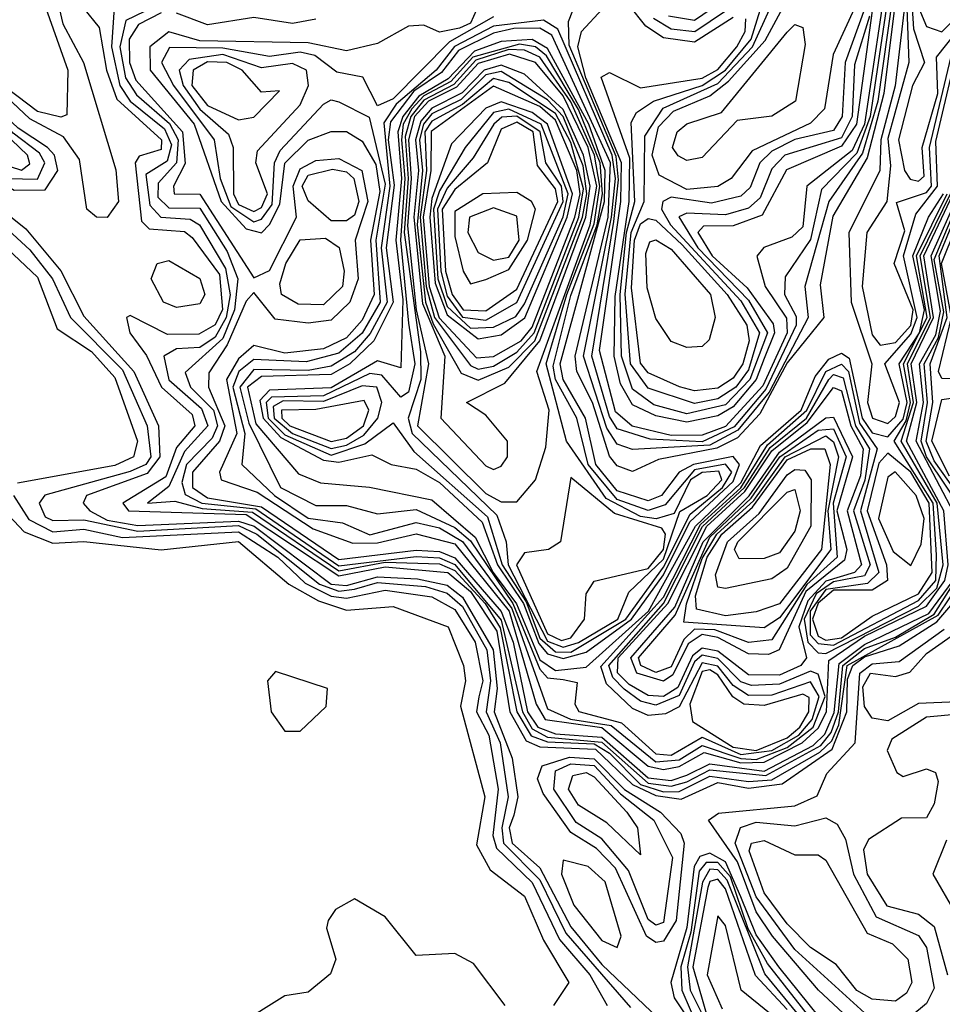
# Model space of a CAD drawing. Extents: x 2889633 to 3052318, y 540750 to 918690.
# Tile 579 of 656: x 2988482 to 2989676, y 826727 to 828000. Entities that reach past the tile are written whole.
import ezdxf

# ---------------------------------------------------------------- set-up
doc = ezdxf.new("R2010")
doc.units = 0

msp = doc.modelspace()

# ---------------------------------------------------------------- linework, layer by layer
at = {"layer": '0CON02XD'}
for points in [[(2988472.2, 828215), (2988488, 828195), (2988525, 828182.9), (2988558.9, 828125), (2988559.2, 828105), (2988534.6, 828055), (2988533.2, 828015), (2988537.7, 827995), (2988564.5, 827945), (2988606.2, 827806.2), (2988610, 827765), (2988595, 827744.6)], [(2989675, 827984.4), (2989695, 828004.5), (2989704.3, 828045.7), (2989739, 828071), (2989735.6, 828134.4), (2989754.2, 828195), (2989745.8, 828215.8), (2989731.9, 828208.1), (2989724.6, 828175), (2989709.4, 828150.6), (2989664.7, 828125), (2989645.3, 828015.3), (2989655, 827991.4), (2989675, 827984.4)], [(2988478.5, 828178.5), (2988518.3, 828158.3), (2988538.5, 828125), (2988536.9, 828095), (2988519.1, 828055), (2988515.6, 828015), (2988544.4, 827935), (2988543, 827877), (2988535, 827874.2)], [(2989633.6, 828175), (2989600, 827905), (2989578.3, 827821.7), (2989534, 827746), (2989517.5, 827657.5), (2989522.2, 827615), (2989475, 827556.2), (2989439.7, 827490.3), (2989410.7, 827459.3), (2989383.8, 827446.2), (2989308.5, 827431.5), (2989275, 827415.7), (2989255, 827423.3), (2989245, 827435.8), (2989223.1, 827505), (2989202.9, 827545), (2989200.8, 827565), (2989243.3, 827745), (2989246.2, 827815), (2989170.3, 827980.3), (2989155, 827989.3), (2989121.2, 827988.8), (2989095, 827982.9), (2989049.6, 827960.4), (2989027.9, 827932.1), (2988992.1, 827907.9), (2988961.8, 827868.2), (2988958.8, 827845), (2988966.3, 827786.3), (2988956.2, 827705), (2988965.2, 827635), (2988940.3, 827585), (2988909.3, 827555), (2988885, 827541.4), (2988795, 827538.9), (2988776.5, 827525), (2988787.3, 827477.3), (2988842.9, 827412.9), (2988871.3, 827401.3), (2988934.4, 827395.6), (2989015, 827379.1), (2989071.1, 827331.1), (2989094.4, 827285), (2989124.8, 827244.8), (2989155, 827172.1), (2989175, 827158.6)], [(2989640.9, 828139.1), (2989614.8, 827914.8), (2989596.1, 827845), (2989594.7, 827805), (2989554.6, 827724.6), (2989557.5, 827635), (2989584.5, 827555), (2989579, 827505), (2989585.3, 827485), (2989605, 827478.1)], [(2989617.6, 828075), (2989592, 827895), (2989572.5, 827827.5), (2989528.7, 827765), (2989497.8, 827655), (2989502.1, 827615), (2989451.4, 827518.6), (2989410.9, 827469.1), (2989375, 827450), (2989275, 827444.4), (2989255, 827451.4), (2989241.7, 827471.7), (2989211.4, 827565), (2989247.5, 827745), (2989252.7, 827795), (2989248.3, 827825), (2989178, 827988), (2989159.8, 827999.8), (2989095, 827991.9), (2989044.6, 827965.4), (2989020.7, 827935), (2988969.1, 827890.9), (2988953, 827867), (2988960.9, 827785), (2988949.5, 827705), (2988957.2, 827635), (2988935.5, 827594.5), (2988915, 827570.6), (2988885, 827551.9), (2988855, 827546.4), (2988785, 827547.6), (2988766.7, 827525), (2988778.4, 827478.4), (2988819.4, 827395), (2988865, 827371.9), (2988905, 827371.9), (2988945, 827361.2), (2988995, 827366.5), (2989045, 827343.6), (2989065, 827326), (2989119.9, 827245), (2989155, 827160), (2989165, 827148.8), (2989185, 827146.6), (2989203, 827143), (2989200, 827115), (2989205.5, 827105.5), (2989260.6, 827090.6), (2989305, 827050.6), (2989325, 827048.8)], [(2989612, 828075), (2989582.4, 827875), (2989565, 827827.6), (2989519.3, 827780.7), (2989505, 827715.8), (2989472.3, 827667.7), (2989471.4, 827645), (2989486.5, 827616.5), (2989486.4, 827605), (2989447.5, 827522.5), (2989406.3, 827473.7), (2989365, 827454.4), (2989297.6, 827457.6), (2989255, 827471.2), (2989245, 827486.9), (2989222.1, 827565), (2989250.6, 827739.4), (2989256.8, 827793.2), (2989253.5, 827823.5), (2989192.9, 827967.1), (2989192.2, 827997.8), (2989208.9, 828041.1)], [(2989606.3, 828075), (2989575.1, 827865), (2989559.1, 827830.9), (2989500.5, 827785), (2989495, 827732.5), (2989480.9, 827719.1), (2989444.6, 827705.4), (2989435.7, 827694.3), (2989446.4, 827655), (2989474, 827614), (2989474.8, 827595), (2989443.4, 827526.6), (2989395, 827474), (2989365, 827463), (2989325, 827462.6), (2989274.3, 827474.3), (2989253, 827493), (2989232.3, 827572.3), (2989259.5, 827765), (2989260.4, 827815), (2989214.3, 827925), (2989204.1, 827965), (2989208.6, 827985), (2989235.8, 828014.2)], [(2989405, 828003.3), (2989355, 827971.1), (2989315, 827976.9), (2989291.9, 827991.9), (2989226.1, 828075)], [(2989345, 827780.8), (2989309.1, 827799.1), (2989300.3, 827825), (2989308.4, 827861.6), (2989328, 827882), (2989375, 827901.6), (2989399.2, 827920.8), (2989446.5, 827973.5), (2989475, 828026.5), (2989535, 828083.8), (2989554.4, 828064.4), (2989562.2, 828015), (2989534.6, 827955.4), (2989523.3, 827885), (2989505, 827866.5), (2989429.5, 827830.5), (2989402.5, 827795), (2989385, 827784.4), (2989345, 827780.8)], [(2989592.4, 828065), (2989564.8, 827865), (2989545, 827836.7), (2989474.1, 827805.9), (2989442.6, 827747.4), (2989405, 827733.8), (2989366.7, 827733.3), (2989359.5, 827725), (2989377.8, 827695), (2989423.3, 827653.3), (2989456.7, 827606.7), (2989458.5, 827595), (2989445, 827561.8), (2989434.8, 827535), (2989405, 827499.5), (2989385, 827487.8), (2989345, 827479.7), (2989305, 827487.8), (2989275, 827502.1), (2989259.3, 827529.3), (2989251.1, 827565), (2989252.4, 827642.4), (2989270.5, 827765), (2989271.2, 827821.2), (2989234.1, 827925.9), (2989245, 827931.9), (2989285, 827911.9), (2989365, 827924.8), (2989385, 827936), (2989409.7, 827965), (2989420.4, 827985), (2989421.4, 828001.4)], [(2989355, 827504), (2989295, 827523.5), (2989272.1, 827555), (2989265.2, 827645.2), (2989272.9, 827725), (2989290, 827765), (2989290.6, 827849.4), (2989314.3, 827885.7), (2989385, 827917.8), (2989430.2, 827965), (2989478.3, 828071.7)], [(2989445, 828060.9), (2989355, 827999.2), (2989321.4, 828005)], [(2989645, 827791.5), (2989652.2, 827797.8), (2989649.7, 827835), (2989669.7, 827905), (2989668.3, 827951.7), (2989695, 827985.5), (2989711.8, 828038.2)], [(2989581.6, 828005), (2989562, 827942), (2989559.1, 827875), (2989545, 827847.5), (2989471.9, 827825), (2989455, 827807.5), (2989440, 827770), (2989425, 827756.4), (2989395, 827747.9), (2989345, 827750), (2989334.6, 827745.4), (2989359.3, 827705), (2989425, 827637.3), (2989449.5, 827595), (2989426.8, 827535), (2989395, 827502.2), (2989345, 827490.6), (2989302.2, 827502.2), (2989275, 827522.2), (2989260.5, 827565), (2989258.7, 827645), (2989267.1, 827725), (2989277.6, 827765), (2989272.9, 827867.1), (2989280, 827880), (2989302, 827895), (2989365, 827915.2), (2989395, 827934.8), (2989428.3, 827975), (2989444, 828025)], [(2989415, 828024.6), (2989355.3, 827984.7), (2989325, 827988), (2989302, 828002)], [(2989595, 827579.4), (2989615, 827582.5), (2989635, 827604.7), (2989637.7, 827625), (2989613.5, 827685), (2989627.3, 827727.3), (2989616.4, 827763.6), (2989655, 827776.9), (2989661.6, 827785), (2989659, 827835), (2989687.2, 827952.8), (2989715, 828027.1)], [(2988564.4, 828015), (2988585, 827990), (2988594.1, 827935), (2988607.5, 827897.5), (2988665.3, 827845), (2988665, 827832.5), (2988636.4, 827823.6), (2988631.2, 827815), (2988639.7, 827739.7), (2988649.7, 827729.7), (2988695, 827726.4), (2988705, 827718.6), (2988740.6, 827670.6), (2988744.4, 827625.6), (2988735, 827605.5), (2988713.6, 827593.6), (2988673.1, 827593.1), (2988625, 827617.5), (2988620, 827615), (2988624.3, 827595), (2988646, 827566), (2988665.4, 827525), (2988705, 827489.4), (2988708.5, 827475), (2988685, 827446.9), (2988670.9, 827409.1), (2988615.6, 827375), (2988622.9, 827365), (2988775, 827360.4), (2988895, 827280.8), (2988955, 827292.5), (2989036.1, 827285), (2989065, 827260.7), (2989099.2, 827209.2), (2989116.1, 827105), (2989137.4, 827067.4), (2989155, 827059.5), (2989226.8, 827056.8), (2989275, 827010.8), (2989305, 826996.6), (2989337.9, 826992.1), (2989385, 827013.5), (2989425, 827006.1), (2989468.3, 827011.7), (2989533.3, 827056.7), (2989552.1, 827105), (2989552.9, 827147.1), (2989559.8, 827165), (2989575, 827176.2), (2989619.6, 827190.4), (2989668.5, 827221.5), (2989691.6, 827248.4)], [(2988604.4, 828015.6), (2988600.8, 827965), (2988611.4, 827915), (2988624.8, 827894.8), (2988669.2, 827859.2), (2988678.3, 827838.3), (2988672.6, 827817.4), (2988645, 827800), (2988650.4, 827760.4), (2988664.7, 827744.7), (2988702.4, 827742.4), (2988714.7, 827734.7), (2988748.3, 827678.3), (2988754.4, 827644.4), (2988749.3, 827615), (2988735, 827589.6), (2988715, 827576.4), (2988685, 827574.4), (2988668.6, 827565), (2988675, 827534.4), (2988717.3, 827497.3), (2988725.3, 827475), (2988695, 827441.5), (2988675, 827396.5), (2988647.5, 827375), (2988682.5, 827377.5), (2988718.1, 827368.1), (2988783.2, 827363.2), (2988895, 827287.2), (2988955, 827298.4), (2989025, 827296.3), (2989045, 827287.9), (2989084.4, 827245), (2989103.6, 827213.6), (2989125.2, 827105), (2989143.9, 827073.9), (2989165, 827066.1), (2989225, 827063.4), (2989245, 827051.6), (2989285, 827011.1), (2989315, 827001.5), (2989335, 827001.9)], [(2988667.7, 828022.3), (2988619.3, 827999.3), (2988611.6, 827965), (2988618.8, 827925), (2988632.9, 827902.9), (2988676, 827866), (2988686.9, 827845), (2988684.8, 827815.2), (2988661.1, 827788.9), (2988660.9, 827770.9), (2988675, 827757.1), (2988715, 827756.4), (2988750.5, 827700.5), (2988764.1, 827665), (2988759.8, 827625), (2988745, 827587.9), (2988696, 827544), (2988703.1, 827525), (2988732.8, 827495), (2988737.8, 827475), (2988730.9, 827459.1), (2988697.8, 827425), (2988691.7, 827401.7), (2988696.2, 827386.2), (2988717.5, 827375), (2988787.4, 827367.4), (2988895, 827293.8), (2988995, 827305.7), (2989025, 827304), (2989045, 827295.6), (2989105, 827223.4), (2989132.3, 827105), (2989145, 827082.9), (2989165, 827072.3), (2989235, 827065.8), (2989295, 827012.7), (2989325, 827008.7), (2989345, 827014.3)], [(2989073.1, 828013.1), (2989065, 827995.6), (2989050.8, 827989.2), (2989025, 827984.3), (2989005, 827993.1), (2988985, 827991.8), (2988945, 827969.5), (2988905, 827960), (2988855, 827970.3), (2988715, 827972.8), (2988675, 827984.5), (2988650.4, 827965), (2988650.7, 827935), (2988707.6, 827865), (2988742.7, 827765), (2988775, 827729.7), (2988795, 827724.4), (2988805, 827735.5), (2988818.4, 827761.6), (2988825.2, 827814.8), (2988855, 827844.5), (2988885, 827855.8), (2988905, 827855.7), (2988925, 827843.3), (2988942.8, 827812.8), (2988948.1, 827778.1), (2988935.9, 827715), (2988940.5, 827645), (2988925, 827611.8), (2988905, 827588.9), (2988875, 827574.6), (2988825, 827568.9), (2988785, 827578.9), (2988765, 827561.5), (2988749.7, 827535), (2988763, 827465), (2988740.6, 827415), (2988742.5, 827405), (2988789.3, 827389.3), (2988861.8, 827341.8), (2988913, 827323), (2988945, 827323.7), (2988995, 827335.4), (2989045, 827322.4), (2989115.4, 827235.4), (2989150.2, 827115), (2989161.8, 827095), (2989235, 827084.8), (2989295, 827034.8), (2989315, 827030.6)], [(2989575.2, 828015.2), (2989550, 827945), (2989546.2, 827875), (2989535, 827857.1), (2989485, 827845.3), (2989455, 827830.4), (2989439.5, 827815), (2989426.9, 827783.1), (2989415, 827772.2), (2989376.9, 827763.1), (2989325, 827770.5), (2989314, 827765), (2989312.2, 827755), (2989324.1, 827735), (2989415, 827636.7), (2989439.2, 827595), (2989425, 827547.5), (2989408.4, 827525), (2989385, 827509.7), (2989355, 827504)], [(2989315, 827030.6), (2989335, 827034.4), (2989367.6, 827052.4), (2989415, 827039.2), (2989445, 827039.9), (2989494.3, 827065), (2989515, 827083.8), (2989525.7, 827105), (2989528.7, 827171.3), (2989575, 827203), (2989655, 827241.7), (2989678.9, 827275), (2989683.2, 827295), (2989677.5, 827365), (2989629.4, 827455), (2989642.5, 827505), (2989635.4, 827555), (2989664.3, 827615), (2989651.5, 827695), (2989689.6, 827775), (2989689.7, 827835), (2989716.5, 827945), (2989737.5, 827992.5), (2989777.8, 828022.2)], [(2989325, 827016.3), (2989345, 827023), (2989375, 827037.8), (2989445, 827028.4), (2989508.4, 827061.6), (2989523.8, 827076.2), (2989535.9, 827104.1), (2989542.3, 827167.7), (2989575, 827192.2), (2989658, 827232), (2989689.6, 827275), (2989696.2, 827305), (2989694.4, 827355), (2989642, 827455), (2989651.4, 827505), (2989646.1, 827555), (2989667.2, 827592.8), (2989673.1, 827623.1), (2989661, 827695), (2989697.1, 827775), (2989699.1, 827835), (2989725, 827943.5), (2989744.6, 827985.4), (2989789.4, 828020.6)], [(2989345, 827014.3), (2989375, 827030), (2989447.4, 827022.6), (2989518.4, 827061.6), (2989531.7, 827078.3), (2989541.3, 827105), (2989546.7, 827165), (2989575, 827187), (2989615, 827201.7), (2989665, 827231.5), (2989699, 827285), (2989708.6, 827355), (2989655.2, 827435), (2989648.4, 827455), (2989656.5, 827505), (2989652.3, 827555), (2989670.8, 827589.2), (2989677.5, 827622.5), (2989665, 827690), (2989701, 827775), (2989704.1, 827835), (2989734.6, 827955), (2989751.2, 827985), (2989797.6, 828022.4)], [(2989629.8, 828015), (2989632.4, 827945), (2989605, 827846.7), (2989608.7, 827811.3), (2989604, 827765), (2989578.1, 827725), (2989572.1, 827655), (2989585, 827592.5), (2989595, 827579.4)], [(2989605, 827478.1), (2989615, 827487.1), (2989620.3, 827505), (2989601.4, 827555), (2989635, 827593.7), (2989643, 827615), (2989625.2, 827695), (2989641.2, 827748.8), (2989669.5, 827785), (2989667.1, 827842.9), (2989690.2, 827939.8), (2989716.9, 828013.1)], [(2989636.5, 828015), (2989638.4, 827988.4), (2989652.5, 827945), (2989637.1, 827915), (2989619.1, 827845), (2989626.7, 827805), (2989633.9, 827793.9), (2989645, 827791.5)], [(2988665, 828009.1), (2988635.8, 827994.2), (2988623.5, 827975), (2988624.2, 827945), (2988632.1, 827922.1), (2988692.6, 827855), (2988695.9, 827814.1), (2988680.8, 827785), (2988682, 827775), (2988715, 827774.5), (2988785, 827666.2), (2988805, 827675.7), (2988840, 827745), (2988835.8, 827785), (2988845, 827807.5), (2988865, 827818), (2988895, 827820.7), (2988924.6, 827805), (2988932.2, 827765), (2988915.9, 827715), (2988920, 827665), (2988909.1, 827635), (2988885, 827611.5), (2988855, 827607.5), (2988812.7, 827612.7), (2988785, 827647.5), (2988775, 827636.2), (2988750.2, 827579.8), (2988726.6, 827543.4), (2988726.2, 827525), (2988747.3, 827475), (2988740.6, 827455), (2988705.4, 827415), (2988705.4, 827395), (2988725, 827381.7), (2988795, 827370.2), (2988895, 827302.2), (2988995, 827314.3), (2989025, 827312.3), (2989045, 827304), (2989105, 827234.7), (2989120.2, 827195), (2989139, 827105), (2989152.4, 827085), (2989175, 827076.6), (2989235, 827072), (2989295, 827019.5), (2989325, 827016.3)], [(2989095, 828004), (2989038.2, 827971.8), (2988965, 827897.7), (2988945, 827888.8), (2988925.8, 827925.8), (2988892.3, 827932.3), (2988863.9, 827953.9), (2988845, 827958.4), (2988805, 827952.5), (2988745, 827963.5), (2988675.7, 827964.3), (2988665.6, 827945), (2988681.1, 827915), (2988733.6, 827845), (2988741.2, 827795), (2988755, 827758.8), (2988785, 827738.7), (2988795, 827742.1), (2988808.8, 827761.2), (2988811.5, 827815), (2988818.9, 827831.1), (2988875, 827891.2), (2988885, 827896.7), (2988895, 827894), (2988934.1, 827874.1), (2988955, 827787.5), (2988942.8, 827715), (2988948.4, 827635), (2988925, 827594.6), (2988895, 827568.7), (2988852.4, 827557.6), (2988785, 827560.8), (2988765.3, 827545), (2988757.8, 827525), (2988773.2, 827465), (2988769.2, 827425), (2988811.5, 827385), (2988855, 827355.4), (2988899.4, 827349.4), (2988935, 827334.1), (2988995, 827350), (2989025, 827342.9), (2989055, 827325.3), (2989118.5, 827238.5), (2989165, 827108.8), (2989194.5, 827095.5), (2989247.2, 827087.2), (2989305, 827040.2)], [(2988865, 828001.1), (2988835, 827995.4), (2988785, 828003.3), (2988725, 827993.5), (2988685, 828008.8)], [(2989345, 827818.1), (2989334, 827824), (2989326.7, 827835), (2989332.7, 827855), (2989345, 827865.4), (2989389.8, 827880.2), (2989475, 827984), (2989485, 827994), (2989495, 827990), (2989498.1, 827968.1), (2989485.6, 827895), (2989455, 827875.5), (2989410.3, 827869.7), (2989365, 827821.9), (2989345, 827818.1)], [(2989185, 827174.1), (2989215, 827182.3), (2989273.7, 827225), (2989315, 827282.4), (2989349.1, 827350.9), (2989405, 827403), (2989413.4, 827425), (2989405, 827435.3), (2989353.5, 827425), (2989335.2, 827414.8), (2989312.2, 827385), (2989295, 827377.7), (2989255, 827390.9), (2989227.2, 827425), (2989213.8, 827485), (2989185.3, 827535), (2989181.1, 827555), (2989238.6, 827765), (2989239.6, 827805), (2989218.2, 827865), (2989165, 827963.1), (2989145, 827974.8), (2989105, 827972.1), (2989070.6, 827959.4), (2989036.3, 827923.7), (2988998.5, 827901.5), (2988977.5, 827875), (2988971.1, 827855), (2988976, 827795), (2988968.7, 827715), (2988977.8, 827637.8), (2988975, 827550), (2988945, 827558.8), (2988885, 827524), (2988805, 827521), (2988792.5, 827507.5), (2988797.1, 827485), (2988820, 827460), (2988875, 827430.3), (2988895, 827427.9), (2988937.5, 827437.5), (2988962.5, 827425), (2988995, 827418.8), (2989025, 827401.6), (2989080.1, 827350.1), (2989100, 827295), (2989133.6, 827245), (2989153.4, 827193.4), (2989165, 827180), (2989185, 827174.1)], [(2989195, 827182.3), (2989266, 827225), (2989315, 827292.2), (2989349.2, 827360.8), (2989391.1, 827395), (2989403.5, 827415), (2989395, 827425.2), (2989355, 827418.1), (2989317.2, 827372.8), (2989295, 827365.3), (2989255, 827379.5), (2989217.6, 827425), (2989202.9, 827485), (2989175.3, 827535), (2989172.2, 827552.2), (2989195, 827643.3), (2989228.9, 827735), (2989235.9, 827775), (2989232.9, 827815), (2989205, 827883.9), (2989163.6, 827953.6), (2989149.5, 827965), (2989128.6, 827968.6), (2989068.2, 827951.8), (2989039.8, 827920.2), (2989005, 827901.6), (2988989.2, 827885), (2988978.2, 827865), (2988975.8, 827845), (2988980.2, 827795), (2988974.6, 827715), (2988985, 827607.5), (2988993.1, 827555), (2988985, 827518.6), (2988975, 827512), (2988950.5, 827540.5), (2988935, 827542.4), (2988875, 827513.7), (2988807.8, 827512.2), (2988800.7, 827505), (2988803.5, 827485), (2988825, 827463.4), (2988885, 827437), (2988928.4, 827451.6), (2988965, 827478.8), (2988991.7, 827441.7), (2989087, 827357), (2989106.3, 827295), (2989137.2, 827247.2), (2989155, 827200.3), (2989175, 827182.7), (2989195, 827182.3)], [(2989185, 827188.7), (2989205, 827194.8), (2989255.8, 827225), (2989270.2, 827259.8), (2989315, 827302.6), (2989336.1, 827363.9), (2989371.2, 827385), (2989390.3, 827405), (2989386.3, 827416.3), (2989365, 827414.7), (2989349.7, 827405), (2989328.6, 827361.4), (2989305.2, 827354.8), (2989285, 827357.6), (2989240.9, 827380.9), (2989189.2, 827455), (2989163.3, 827555), (2989189.7, 827645), (2989225, 827736.1), (2989232.7, 827785), (2989225.5, 827825), (2989195, 827893.9), (2989155, 827951.9), (2989135, 827961), (2989115, 827961.7), (2989072.1, 827947.9), (2989043.6, 827916.4), (2989005, 827896.2), (2988987.9, 827875), (2988980.7, 827849.3), (2988984.5, 827795), (2988979.2, 827725), (2989000.7, 827570.7), (2989001.1, 827535), (2988984.6, 827485), (2988989.7, 827465), (2989099.3, 827359.3), (2989111.5, 827325), (2989114, 827295), (2989165, 827196.2), (2989185, 827188.7)], [(2988535, 827874.2), (2988505, 827881.5), (2988411.7, 827951.7)], [(2988785, 827752), (2988795, 827757.3), (2988802.4, 827775), (2988787.5, 827815), (2988789.5, 827830.5), (2988845, 827890), (2988855.7, 827915), (2988852.9, 827935), (2988835, 827943.5), (2988795, 827937.9), (2988745, 827955.2), (2988701.2, 827948.8), (2988688.5, 827935), (2988693.5, 827915), (2988715, 827884.7), (2988752.1, 827852.1), (2988758, 827835), (2988758.5, 827775), (2988765, 827761.2), (2988785, 827752)], [(2989125, 827376.7), (2989149.2, 827405), (2989162.8, 827447.2), (2989166.9, 827495), (2989151.2, 827545), (2989220.2, 827735), (2989228.6, 827785), (2989217.6, 827835), (2989185, 827901.6), (2989149.2, 827945), (2989115.5, 827955.5), (2989075, 827943.4), (2989047.2, 827912.8), (2989011, 827895), (2988992.9, 827875), (2988985.1, 827845), (2988988.6, 827795), (2988983.8, 827733.8), (2988994.9, 827624.9), (2989010.9, 827555), (2988996.6, 827475), (2989085, 827387.5), (2989105, 827376.7), (2989125, 827376.7)], [(2988765, 827870.6), (2988785, 827874), (2988818.3, 827908.3), (2988795, 827906.7), (2988770, 827935), (2988750, 827945), (2988725, 827945.7), (2988706.4, 827935), (2988704.7, 827915), (2988725, 827889.3), (2988765, 827870.6)], [(2989095, 827418.6), (2989105, 827422.9), (2989112.9, 827435), (2989112.9, 827455), (2989085, 827488.8), (2989060, 827505), (2989109.7, 827530.3), (2989154.8, 827585), (2989214.6, 827745), (2989220.2, 827785), (2989211.6, 827825), (2989185, 827883.9), (2989135, 827930), (2989105, 827941.3), (2989082.8, 827935), (2989054.5, 827905.5), (2989015, 827885.8), (2989000.9, 827869.1), (2988994.2, 827845), (2988997.9, 827805), (2988992.1, 827745), (2989003, 827633), (2989032.2, 827565), (2989026.7, 827485), (2989085, 827423.1), (2989095, 827418.6)], [(2989075, 827533.8), (2989115, 827550.7), (2989148.4, 827585), (2989210, 827745), (2989215.7, 827775), (2989211.1, 827811.1), (2989184.9, 827874.9), (2989165, 827896.6), (2989105, 827933.3), (2989085, 827928.8), (2989053, 827897), (2989015, 827878.3), (2989004.3, 827865), (2988999.3, 827845), (2989002.9, 827805), (2988996.3, 827735), (2989007.2, 827635), (2989016.7, 827606.7), (2989053.1, 827543.1), (2989075, 827533.8)], [(2989075, 827548), (2989095, 827552), (2989125, 827570.3), (2989147.7, 827595), (2989205.4, 827745), (2989211.4, 827781.4), (2989195, 827841.5), (2989175, 827879.1), (2989115, 827919.2), (2989095, 827924.2), (2989055, 827890.4), (2989015, 827869.2), (2989006.3, 827855), (2989008.3, 827805), (2989000.1, 827745), (2989007.7, 827655), (2989018.7, 827615), (2989065, 827552.9), (2989075, 827548)], [(2989073, 827563), (2989095, 827564.7), (2989130.7, 827585), (2989145, 827602.7), (2989200.4, 827745), (2989206.9, 827775), (2989202.7, 827805), (2989175, 827870.2), (2989155, 827887.9), (2989095, 827914.2), (2989014.4, 827855.6), (2989014, 827805), (2989004.1, 827745), (2989011.7, 827655), (2989024.7, 827614.7), (2989073, 827563)], [(2988475, 827779.7), (2988515, 827780), (2988531.2, 827805), (2988526.9, 827825), (2988517.9, 827835), (2988479.9, 827859.9), (2988435, 827901.9), (2988411.9, 827908.1), (2988394.3, 827905), (2988386.4, 827893.6), (2988385.6, 827875), (2988434.1, 827804.1), (2988475, 827779.7)], [(2988595, 827744.6), (2988581.2, 827745), (2988568.9, 827755), (2988559.2, 827819.2), (2988538.6, 827848.6), (2988495, 827872), (2988457.5, 827907.5)], [(2988505, 827793.8), (2988514.6, 827815), (2988507.8, 827827.8), (2988473.4, 827853.4), (2988445, 827885.8), (2988425, 827894.7), (2988409.8, 827890.2), (2988407.5, 827865), (2988437.5, 827815), (2988466, 827795), (2988505, 827793.8)], [(2989075, 827587.5), (2989105, 827592.8), (2989135.4, 827614.6), (2989190.1, 827745), (2989197.1, 827775), (2989164.8, 827865), (2989145, 827880.3), (2989105, 827893.9), (2989085, 827886), (2989040.5, 827839.5), (2989015, 827768.8), (2989012.4, 827745), (2989019.6, 827659.6), (2989035, 827618.4), (2989075, 827587.5)], [(2989065, 827601.1), (2989095, 827602.5), (2989123.8, 827616.2), (2989135, 827632.7), (2989185, 827745.4), (2989191.5, 827775), (2989156.5, 827865), (2989115, 827884.4), (2989095, 827880.4), (2989058.5, 827835), (2989025, 827779.1), (2989017.4, 827755), (2989023.1, 827665), (2989035, 827629.4), (2989065, 827601.1)], [(2988484.3, 827805.7), (2988495, 827814), (2988492.2, 827825), (2988439.4, 827875), (2988424, 827876), (2988425.6, 827855), (2988454.5, 827815), (2988484.3, 827805.7)], [(2989085, 827611.6), (2989125, 827634.5), (2989185.1, 827765), (2989182.9, 827785), (2989162.5, 827815), (2989155.2, 827855), (2989125, 827875.5), (2989105.7, 827874.3), (2989095.4, 827865), (2989068.6, 827821.4), (2989035, 827782.2), (2989022.6, 827755), (2989027, 827675), (2989035, 827642.5), (2989055, 827615.3), (2989085, 827611.6)], [(2989085, 827623.5), (2989125, 827651.8), (2989178, 827765), (2989175, 827781.5), (2989151.7, 827811.7), (2989146.1, 827855), (2989125, 827867.6), (2989105, 827858.5), (2989087.1, 827815), (2989045, 827780.6), (2989028.6, 827755), (2989033, 827675), (2989041.3, 827645), (2989055.6, 827625), (2989085, 827623.5)], [(2988395, 827805.7), (2988489.9, 827729.9), (2988535.3, 827675.3), (2988565, 827616.9), (2988629.7, 827545), (2988661.5, 827475), (2988663.2, 827435), (2988646.8, 827413.2), (2988568.6, 827385), (2988564, 827375), (2988572.9, 827365), (2988595, 827352.9), (2988635, 827346.2), (2988765, 827351.7), (2988785.3, 827345), (2988885, 827270.2), (2988905, 827268.4), (2988945, 827279.7), (2988996.8, 827276.8), (2989035, 827268.7), (2989055, 827253.5), (2989094.4, 827185), (2989099.6, 827135), (2989095.8, 827105), (2989119.1, 827045), (2989126.4, 826995), (2989121.3, 826971.3), (2989115.3, 826955), (2989119.1, 826935), (2989155, 826903.1), (2989195, 826826.9), (2989235, 826778), (2989344.3, 826674.3)], [(2988905, 827740), (2988885, 827740), (2988855, 827765.8), (2988847.5, 827785), (2988855, 827799.1), (2988886.7, 827806.7), (2988905, 827803.3), (2988914.4, 827795), (2988920.8, 827765), (2988915, 827747.5), (2988905, 827740)], [(2989065, 827658.8), (2989085, 827664.2), (2989115, 827677.1), (2989138.8, 827715), (2989149.4, 827755), (2989144.2, 827765), (2989125, 827776.7), (2989081.2, 827775), (2989045, 827752), (2989045, 827720), (2989055.8, 827675), (2989065, 827658.8)], [(2989175, 827158.6), (2989215, 827162.9), (2989295.5, 827235), (2989356.1, 827345), (2989415, 827401.3), (2989440.4, 827449.6), (2989493, 827495), (2989511.3, 827538.7), (2989528.9, 827561.1), (2989545, 827568.8), (2989555, 827562.5), (2989572, 827485), (2989585, 827465.7), (2989605, 827460.7), (2989625, 827483.7), (2989630, 827505), (2989619.6, 827555), (2989646, 827595), (2989652.7, 827625), (2989637.3, 827695), (2989657.6, 827745), (2989677.3, 827775)], [(2989325, 827048.8), (2989365, 827072.4), (2989415, 827049.7), (2989455, 827054.8), (2989490.2, 827075), (2989507.4, 827095), (2989516.3, 827125), (2989505, 827143.8), (2989455, 827126.5), (2989425, 827126), (2989405, 827138.9), (2989385, 827164.2), (2989365, 827168.3), (2989335, 827111.5), (2989317.7, 827102.3), (2989295, 827100.4), (2989275, 827109.5), (2989241.2, 827141.2), (2989233.7, 827163.7), (2989315, 827253.1), (2989362.7, 827347.3), (2989415.1, 827394.9), (2989449.5, 827450.5), (2989500.5, 827495), (2989524.9, 827545.1), (2989545, 827554.7), (2989554.1, 827545), (2989568.4, 827478.4), (2989591.4, 827445), (2989569.8, 827365), (2989593.3, 827285), (2989578.9, 827271.1), (2989525, 827263.2), (2989504.6, 827235), (2989504.6, 827204.6), (2989515, 827193.2), (2989535, 827191), (2989645, 827248.8), (2989667.3, 827275), (2989668, 827308), (2989663.8, 827375), (2989613.2, 827455), (2989628.7, 827481.3), (2989634.3, 827505), (2989625.4, 827555), (2989656.1, 827615), (2989642.2, 827695), (2989681.8, 827775)], [(2989305, 827040.2), (2989335, 827043), (2989365, 827061.4), (2989415, 827044.4), (2989435, 827043.5), (2989475, 827058.7), (2989508.5, 827085), (2989524, 827125), (2989515, 827153.8), (2989505, 827157.7), (2989465, 827140.6), (2989428.9, 827138.9), (2989415, 827143.9), (2989385, 827173.8), (2989365, 827178.1), (2989355, 827169.7), (2989335, 827125.9), (2989305, 827113.4), (2989285, 827118.7), (2989264.2, 827134.2), (2989249.2, 827149.2), (2989244.2, 827165), (2989315.1, 827245), (2989365.5, 827344.5), (2989419.9, 827395), (2989452.9, 827447.1), (2989499.7, 827485), (2989528.9, 827535), (2989535, 827541.1), (2989547.2, 827537.2), (2989563.3, 827475), (2989581.5, 827445), (2989575.4, 827404.6), (2989560.9, 827365), (2989582.1, 827295), (2989575, 827280.7), (2989535, 827273.1), (2989512.6, 827257.4), (2989496.9, 827225), (2989501.7, 827195), (2989515, 827181.2), (2989525, 827180.3), (2989645, 827241.6), (2989668.4, 827265), (2989676.8, 827295), (2989669, 827375), (2989622.3, 827455), (2989638.4, 827505), (2989630.4, 827555), (2989660.2, 827615), (2989646.9, 827695), (2989686, 827775)], [(2989705, 827373.3), (2989665, 827429.5), (2989654.8, 827455), (2989663.2, 827505), (2989660, 827555), (2989681.9, 827615), (2989671.5, 827695), (2989704.9, 827775)], [(2989706.7, 827535), (2989675, 827536), (2989670.5, 827545), (2989687.5, 827615), (2989674.6, 827685), (2989710.6, 827775)], [(2989095, 827689.1), (2989115, 827693.1), (2989128.1, 827715), (2989125, 827746), (2989095, 827756.9), (2989064, 827745), (2989061.9, 827725), (2989075, 827699.2), (2989095, 827689.1)], [(2988445, 827748.2), (2988495, 827702.5), (2988524.6, 827665), (2988547.5, 827615), (2988615, 827547.5), (2988646.8, 827475), (2988651.5, 827435), (2988645, 827424.7), (2988625, 827416), (2988514.6, 827385.4), (2988507.1, 827375), (2988515, 827357.1), (2988525, 827352.3), (2988565, 827353.5), (2988635, 827338.7), (2988765, 827346), (2988788.6, 827335), (2988869.9, 827269.9), (2988895, 827261), (2988915, 827263.8), (2988945, 827272.2), (2989007.1, 827267.1), (2989035, 827258.6), (2989055, 827241.1), (2989086.4, 827185), (2989091.3, 827145), (2989085.3, 827105), (2989103.6, 827065), (2989114.1, 826995), (2989105.7, 826955), (2989107.9, 826935), (2989155, 826887.7), (2989188.7, 826818.7), (2989272.4, 826722.4)], [(2988435, 827732.9), (2988505, 827667.1), (2988530.3, 827600.3), (2988575, 827571.1), (2988605, 827537.5), (2988634.2, 827455), (2988629.2, 827435), (2988605, 827423.8), (2988479.3, 827400.7)], [(2989355, 827520), (2989335.4, 827525.4), (2989295, 827543.5), (2989285, 827556), (2989273.3, 827653.3), (2989277.3, 827715), (2989285, 827736.2), (2989295, 827743.2), (2989305, 827741.1), (2989339.1, 827709.1), (2989397.4, 827645), (2989422.9, 827605), (2989425.9, 827585), (2989417.6, 827555), (2989405, 827536.5), (2989385, 827523.8), (2989355, 827520)], [(2988875, 827631.4), (2988842.4, 827632.4), (2988820.8, 827645), (2988818.6, 827658.6), (2988826.2, 827685), (2988845, 827715.7), (2988877.5, 827717.5), (2988895.5, 827705.5), (2988901.9, 827675), (2988899.4, 827655), (2988875, 827631.4)], [(2989345, 827576.2), (2989325, 827584), (2989305, 827613.8), (2989293.6, 827653.6), (2989292, 827698), (2989297.1, 827712.9), (2989305, 827715.3), (2989325, 827703.3), (2989375.8, 827645), (2989381.9, 827615), (2989373.8, 827586.2), (2989365, 827577.5), (2989345, 827576.2)], [(2988685, 827628.1), (2988668, 827635), (2988652.2, 827665), (2988660, 827685), (2988675, 827688.6), (2988715, 827665.6), (2988721.4, 827645), (2988715, 827632.9), (2988685, 827628.1)], [(2988885, 827445.7), (2988905, 827450), (2988927.2, 827462.8), (2988945.4, 827485), (2988950.4, 827505), (2988944, 827525), (2988925, 827526.5), (2988875, 827506.3), (2988822.7, 827507.3), (2988810.1, 827499.9), (2988811.2, 827485), (2988835, 827465.2), (2988885, 827445.7)], [(2989315, 827124.7), (2989295, 827126.3), (2989270.5, 827140.5), (2989255.6, 827155.6), (2989256.3, 827175), (2989320.7, 827245), (2989371, 827345), (2989420.2, 827389.8), (2989455, 827442.6), (2989500.9, 827479.1), (2989535, 827524.4), (2989545, 827520), (2989557.3, 827475), (2989573.4, 827445), (2989569.7, 827410.3), (2989552.6, 827365), (2989570.9, 827295), (2989562.2, 827285), (2989525, 827274.1), (2989501.5, 827248.5), (2989489.9, 827215), (2989500, 827175), (2989492.5, 827165), (2989465, 827152.4), (2989425, 827152.8), (2989385, 827183.3), (2989365, 827187.4), (2989352.5, 827177.5), (2989333.5, 827136.5), (2989315, 827124.7)], [(2989685, 827409.7), (2989662.2, 827455), (2989675, 827508.8), (2989715, 827514.5)], [(2988885, 827454.8), (2988905, 827459), (2988926.6, 827475), (2988933.6, 827495), (2988927.6, 827507.6), (2988865, 827496.1), (2988820.9, 827495), (2988821.2, 827485), (2988831.5, 827475), (2988885, 827454.8)], [(2989315, 827144.7), (2989280.4, 827155), (2989272.6, 827175), (2989329.5, 827240.5), (2989366.1, 827325), (2989425.6, 827384.4), (2989465, 827440.7), (2989525, 827485.3), (2989535, 827486.2), (2989559.6, 827435), (2989539.3, 827365), (2989551.9, 827315), (2989549, 827301), (2989499.2, 827260.8), (2989464.7, 827185.3), (2989450.8, 827179.2), (2989425, 827180), (2989385, 827201.1), (2989365, 827204.8), (2989346.9, 827193.1), (2989327.1, 827152.9), (2989315, 827144.7)], [(2989305, 827156), (2989285.6, 827165), (2989282.6, 827175), (2989329.9, 827230.1), (2989375, 827331.1), (2989428.5, 827381.5), (2989465.2, 827435), (2989515, 827469.1), (2989535, 827471.1), (2989551.1, 827435), (2989534.3, 827375), (2989539.7, 827305), (2989500.2, 827269.8), (2989455, 827198.2), (2989425, 827194.6), (2989381.2, 827211.2), (2989355, 827211.7), (2989341.4, 827198.6), (2989325, 827163.2), (2989305, 827156)], [(2989445, 827213.5), (2989341.1, 827221.1), (2989344.7, 827244.7), (2989365, 827303.3), (2989383.7, 827335), (2989431.6, 827378.4), (2989472.1, 827435), (2989525, 827461.8), (2989535, 827454.4), (2989541.4, 827435), (2989527.7, 827365), (2989531.4, 827315), (2989465, 827226.4), (2989445, 827213.5)], [(2989395, 827229.3), (2989357.6, 827237.6), (2989356.3, 827255), (2989371.6, 827305), (2989390.2, 827335), (2989430.1, 827369.9), (2989475, 827430.9), (2989505.3, 827445.3), (2989523.8, 827445), (2989530.6, 827425), (2989519.3, 827315), (2989465, 827244.5), (2989435, 827234.4), (2989395, 827229.3)], [(2989525, 827197.6), (2989545, 827200.9), (2989585, 827228.8), (2989645, 827257.5), (2989662.6, 827285), (2989658.4, 827375), (2989635, 827414.8), (2989605, 827439.6), (2989593.3, 827426.7), (2989578.3, 827365), (2989603.2, 827295), (2989604.6, 827275), (2989585, 827262.4), (2989535, 827262.3), (2989515, 827245.6), (2989507.6, 827225), (2989515, 827202.9), (2989525, 827197.6)], [(2989395, 827264.5), (2989385, 827266.2), (2989382, 827282), (2989397.9, 827325), (2989438.5, 827361.5), (2989475, 827411.5), (2989485, 827418.4), (2989497.6, 827417.6), (2989506, 827405), (2989505.3, 827345), (2989475, 827290.6), (2989455, 827276.9), (2989395, 827264.5)], [(2989635, 827294.2), (2989648.2, 827321.8), (2989652, 827355), (2989641.9, 827385), (2989614.7, 827415.3), (2989605, 827408.6), (2989593.1, 827355), (2989612.2, 827312.2), (2989635, 827294.2)], [(2989182.8, 827197.2), (2989195, 827200.9), (2989212.5, 827225), (2989215, 827257.5), (2989225, 827274), (2989295, 827290.3), (2989314.8, 827315), (2989317.6, 827335), (2989312.6, 827342.6), (2989251.6, 827361.6), (2989195, 827408), (2989181.5, 827325), (2989166.2, 827315), (2989135, 827310.6), (2989124.7, 827295.3), (2989165, 827205.8), (2989182.8, 827197.2)], [(2988434.3, 827394.3), (2988487.6, 827337.6), (2988525, 827323.1), (2988565, 827325.5), (2988665, 827314.4), (2988765, 827325.4), (2988830, 827270), (2988868.7, 827248.7), (2988905, 827236.5), (2988965, 827241.2), (2989036.2, 827215), (2989056, 827165), (2989058.8, 827145), (2989052.3, 827112.3), (2989083.8, 826995), (2989073, 826933), (2989090.5, 826900.5), (2989135, 826866.7), (2989159.7, 826809.7), (2989192.5, 826755), (2989172.5, 826725)], [(2989412.9, 827302.9), (2989406.9, 827315), (2989410.9, 827325), (2989475, 827389.2), (2989485, 827392.5), (2989491.9, 827365), (2989485, 827338.8), (2989465, 827310.8), (2989445, 827303.1), (2989412.9, 827302.9)], [(2988474, 827385), (2988493.8, 827353.8), (2988525, 827338), (2988565, 827341.3), (2988615, 827330.5), (2988765, 827337.8), (2988816, 827305), (2988851.5, 827271.5), (2988884.8, 827254.8), (2988905, 827252.2), (2988955, 827262.5), (2989015, 827253.6), (2989045, 827237.3), (2989071.2, 827195), (2989081.3, 827145), (2989075.8, 827124.2)], [(2989605, 827093.3), (2989585, 827096.9), (2989575, 827112), (2989572.8, 827137.2), (2989582.5, 827155), (2989615, 827150.6), (2989633.6, 827156.4), (2989655, 827180.6), (2989698.9, 827211.1), (2989715, 827245.6), (2989755, 827289.4), (2989775, 827295.5), (2989798.8, 827285), (2989806, 827275), (2989803.3, 827265), (2989741.2, 827225), (2989740, 827215), (2989755, 827202.5), (2989768.8, 827165), (2989757.5, 827145), (2989695, 827117.8), (2989645, 827115.8), (2989605, 827093.3)], [(2989335, 827001.9), (2989375, 827021.6), (2989425, 827014.8), (2989455, 827017.1), (2989517.3, 827052.7), (2989532.7, 827067.3), (2989541.7, 827088.3), (2989552.7, 827165), (2989670.1, 827229.9), (2989700.6, 827275)], [(2989566.9, 826696.9), (2989515.5, 826745), (2989455.9, 826815), (2989435, 826846.4), (2989410.8, 826910.8), (2989373.3, 826965), (2989386.2, 826973.8), (2989485, 826983.3), (2989513.7, 826996.3), (2989526.4, 827025), (2989562.9, 827065), (2989568.8, 827155), (2989585, 827167), (2989619.9, 827170.1), (2989678, 827212)], [(2989435, 827054.9), (2989475, 827071.4), (2989491.2, 827085), (2989502.8, 827105), (2989503.4, 827123.4), (2989495, 827127.9), (2989445, 827113.1), (2989418.8, 827115), (2989404.4, 827124.4), (2989385, 827152.7), (2989375, 827159.2), (2989365, 827157.1), (2989348.9, 827115), (2989352.4, 827092.4), (2989405, 827059.3), (2989435, 827054.9)], [(2988845, 827080), (2988878.3, 827111.7), (2988880, 827135), (2988813, 827157), (2988802.5, 827145), (2988807.5, 827105), (2988825, 827080), (2988845, 827080)], [(2989075.8, 827124.2), (2989073.1, 827105), (2989089.1, 827075), (2989101.1, 827005), (2989093.9, 826945), (2989098.7, 826928.7), (2989145, 826884.4), (2989180.3, 826810.3), (2989219.6, 826765), (2989242, 826725)], [(2989735, 827105.5), (2989655, 827098.2), (2989610.4, 827069.6), (2989604.3, 827055), (2989616.6, 827026.6), (2989625, 827021.4), (2989655, 827031.1), (2989666.7, 827026.7), (2989670.4, 827015), (2989665, 826986), (2989655, 826968), (2989622.6, 826967.4), (2989580, 826940), (2989573.6, 826926.4), (2989578.5, 826895), (2989603.9, 826853.9), (2989645, 826843.1), (2989665, 826827.5), (2989682.3, 826765)], [(2989305, 826806.5), (2989292.7, 826815), (2989252.7, 826902.7), (2989228.3, 826928.3), (2989195, 826949.1), (2989159.4, 826999.4), (2989151.7, 827018.3), (2989158.1, 827035), (2989193.5, 827046.5), (2989225, 827044.3), (2989264.6, 827004.6), (2989311.2, 826975), (2989337.5, 826947.5), (2989341.5, 826935), (2989331.1, 826835), (2989315, 826808.5), (2989305, 826806.5)], [(2989305, 826829.2), (2989295, 826836.2), (2989269.7, 826899.7), (2989235, 826940.5), (2989201.8, 826961.8), (2989172.9, 827005), (2989175, 827028.5), (2989195, 827037.6), (2989225, 827035.7), (2989259.1, 826999.1), (2989302.5, 826965), (2989326.7, 826916.7), (2989315, 826832.5), (2989305, 826829.2)], [(2989285, 826920), (2989241.5, 826961.5), (2989205, 826984.2), (2989192.2, 827005), (2989197.5, 827022.5), (2989215, 827026.7), (2989225, 827021.1), (2989267.5, 826975), (2989281.2, 826955), (2989285, 826920)], [(2989605, 826706.7), (2989575, 826715.5), (2989485, 826797.5), (2989435, 826865.6), (2989407.7, 826935), (2989414.7, 826955.3), (2989435, 826962.2), (2989485, 826957.5), (2989525, 826968), (2989539.7, 826959.7), (2989550.3, 826940.3), (2989560.5, 826895), (2989590, 826840), (2989645, 826815.8), (2989655, 826800), (2989665, 826747.5), (2989655, 826727.5), (2989635, 826711.1), (2989605, 826706.7)], [(2989615, 826730.8), (2989585, 826733.1), (2989565, 826744.4), (2989538.3, 826778.3), (2989505, 826800), (2989475, 826830.6), (2989445, 826870.8), (2989425.7, 826925), (2989428.8, 826935), (2989445, 826938.6), (2989485, 826920), (2989515, 826920), (2989525, 826913.3), (2989578.6, 826818.6), (2989611.2, 826805), (2989630.8, 826785), (2989636, 826755), (2989629.1, 826740.9), (2989615, 826730.8)], [(2989680.9, 826939.1), (2989663.3, 826895), (2989692.1, 826845)], [(2989555, 826662.2), (2989464.1, 826775), (2989435, 826816.7), (2989415, 826865.5), (2989395, 826910.9), (2989375, 826922.2), (2989362, 826918), (2989354.4, 826905), (2989345, 826825.8), (2989324.5, 826755), (2989328.5, 826735), (2989355, 826695.5)], [(2989255, 826800), (2989260, 826815), (2989239.6, 826885), (2989217.5, 826905), (2989185, 826913.3), (2989183.1, 826895), (2989199.1, 826855), (2989235, 826809.4), (2989255, 826800)], [(2989559.4, 826639.4), (2989449.4, 826779.4), (2989424.5, 826824.5), (2989401.5, 826891.5), (2989385, 826910), (2989370, 826910), (2989361.2, 826898.8), (2989350.1, 826820.1), (2989337.4, 826775), (2989338.8, 826745), (2989381.7, 826645)], [(2989513.9, 826683.9), (2989446, 826766), (2989397.1, 826887.1), (2989385, 826900.5), (2989375, 826901.3), (2989365.2, 826884.8), (2989345.9, 826775), (2989349.5, 826745), (2989367.9, 826707.9)], [(2989475, 826720), (2989434, 826764), (2989395, 826876.2), (2989385, 826888.7), (2989375, 826885.5), (2989372.4, 826877.6), (2989353, 826775), (2989386.8, 826656.8)], [(2989110, 826725), (2989069.3, 826779.3), (2989045, 826792.5), (2988995, 826790), (2988955, 826840), (2988915, 826863.3), (2988890.5, 826849.5), (2988881.2, 826835), (2988878.8, 826825), (2988891.2, 826785), (2988883.9, 826766.1), (2988855, 826742.5), (2988825, 826737.5), (2988765, 826700)], [(2989452.1, 826715), (2989415.4, 826745), (2989395, 826828.8), (2989385, 826841.2), (2989371.4, 826765), (2989391, 826721)]]:
    msp.add_lwpolyline(points, dxfattribs=at)

doc.saveas('drawing.dxf')
